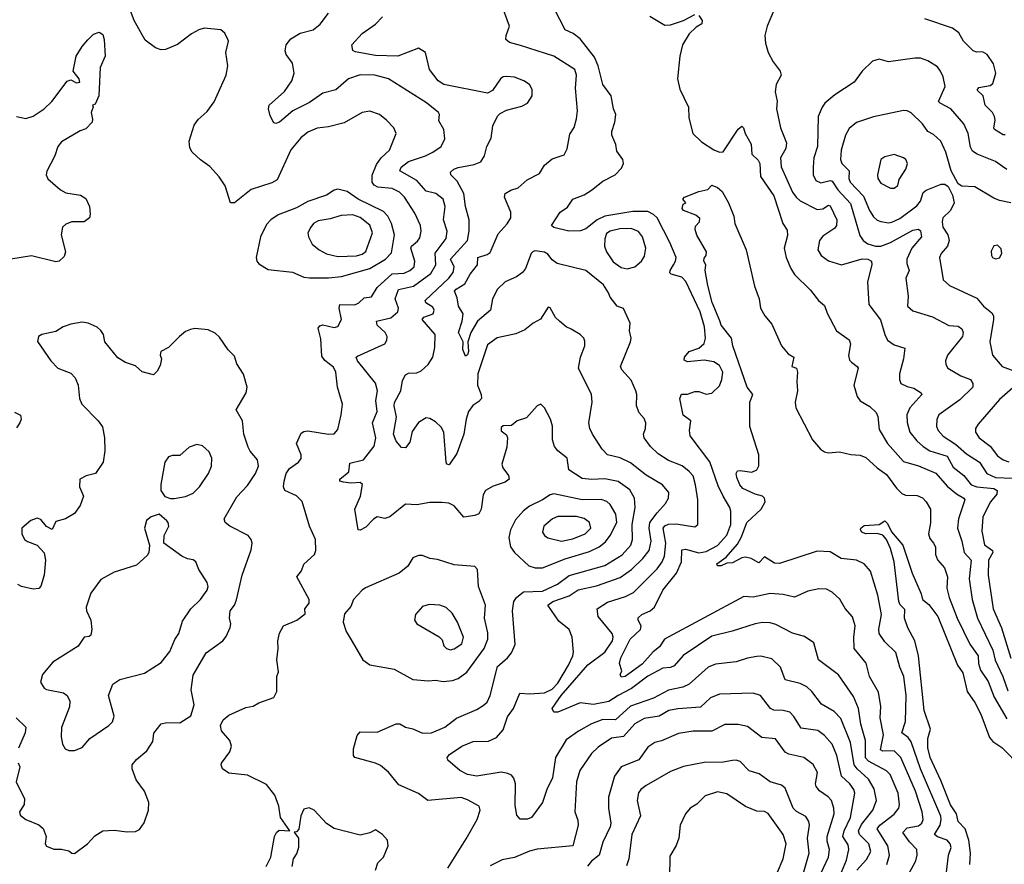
# Model space of a CAD drawing. Extents: x 1550320 to 1685906, y 509093 to 640511.
# Tile 380 of 532: x 1632993 to 1638231, y 592106 to 596600. Entities that reach past the tile are written whole.
import ezdxf

# ---------------------------------------------------------------- set-up
doc = ezdxf.new("R2010")
doc.units = 0

msp = doc.modelspace()

# ---------------------------------------------------------------- linework, layer by layer
at = {"layer": '0CON20XD'}
for points in [[(1637028.8, 596705), (1636970, 596565), (1636957.8, 596515), (1636961.1, 596475), (1636974.4, 596425), (1637001.4, 596375), (1637038, 596325), (1637044.2, 596305), (1637017.8, 596255), (1637011.8, 596215), (1637023.2, 596166.8), (1637018.6, 596125), (1637040, 596025), (1637071.5, 595945), (1637067.9, 595915), (1637040, 595865), (1637043.4, 595816.6), (1637105, 595682.9), (1637123.5, 595655), (1637145.8, 595635.8), (1637235, 595590.6), (1637265, 595592.8), (1637295, 595612.7), (1637305, 595610), (1637340, 595535), (1637337.4, 595505), (1637329, 595491), (1637265, 595447.8), (1637248.5, 595425), (1637238.2, 595375), (1637256.5, 595345), (1637295, 595316.2), (1637365, 595295.3), (1637475, 595327.6), (1637504.2, 595325), (1637524.2, 595314.2), (1637526.4, 595295), (1637503.8, 595205), (1637509.4, 595085), (1637572.8, 595002.8), (1637594.7, 594924.7), (1637610, 594895), (1637645, 594870.3), (1637701.5, 594851.5), (1637695.4, 594795.4), (1637673.3, 594715), (1637672.9, 594685), (1637680.8, 594665), (1637715, 594648.2), (1637750, 594640), (1637788.6, 594615), (1637793.1, 594605), (1637728.5, 594535), (1637712, 594498), (1637715, 594456.2), (1637728.9, 594405), (1637765, 594358.8), (1637798.5, 594328.5), (1637835, 594305.9), (1637927.1, 594277.1), (1637958.5, 594218.5), (1638015.4, 594175.4), (1638054.6, 594124.6), (1638084.6, 594114.6), (1638175, 594105.5), (1638193.1, 594095), (1638191.2, 594075), (1638157.8, 594035), (1638115.9, 593955), (1638112.1, 593877.9), (1638125.9, 593805.9), (1638168.8, 593775), (1638169.6, 593765), (1638147.4, 593725), (1638145.8, 593645), (1638171.9, 593465), (1638215.7, 593365), (1638265, 593202.5)], [(1634304.4, 592095), (1634328.9, 592145), (1634349.2, 592255), (1634358.8, 592275), (1634372.7, 592287.3), (1634430, 592285), (1634380, 592355), (1634371.1, 592415), (1634350.6, 592475), (1634305, 592530.8), (1634205, 592580), (1634105, 592591.4), (1634071.2, 592615), (1634063.8, 592635), (1634066.2, 592645), (1634110.8, 592705), (1634119.4, 592735), (1634110, 592765), (1634067.2, 592817.2), (1634060.5, 592845), (1634075.6, 592875), (1634105, 592899.4), (1634195, 592940), (1634235, 592947.5), (1634265, 592966), (1634345, 592993.8), (1634361.4, 593025), (1634360, 593105), (1634368.8, 593131.2), (1634360, 593195), (1634368, 593255), (1634366, 593295), (1634374.3, 593335.7), (1634396.2, 593375), (1634466.7, 593405), (1634511.7, 593438.3), (1634510, 593465), (1634532.9, 593495), (1634533.1, 593515), (1634468, 593635), (1634492.7, 593667.3), (1634505, 593703.3), (1634561.2, 593755), (1634568.8, 593775), (1634566, 593835), (1634534.4, 593905), (1634495.6, 594035.6), (1634466.2, 594066.2), (1634403.8, 594095), (1634395.8, 594115), (1634399.4, 594145), (1634410, 594185), (1634428, 594212), (1634476.2, 594245), (1634490, 594265), (1634490.8, 594285), (1634466, 594345), (1634490.5, 594399.5), (1634505, 594409.4), (1634525, 594412), (1634635, 594394.7), (1634665, 594396.9), (1634685, 594420), (1634703.1, 594496.9), (1634710, 594555), (1634683.5, 594645), (1634675.4, 594725), (1634661.5, 594751.5), (1634616.4, 594786.4), (1634600, 594810), (1634595, 594902.5), (1634581.4, 594958.6), (1634589.2, 594970.8), (1634605, 594976.9), (1634665, 594962.5), (1634685, 594968), (1634705.6, 595004.4), (1634692.5, 595065), (1634696.3, 595083.7), (1634775, 595083.4), (1634797, 595093), (1634825, 595120), (1634864.6, 595125.4), (1634895.4, 595175), (1634975, 595248.1), (1635038.7, 595251.3), (1635068.5, 595265), (1635090.9, 595285), (1635095.8, 595315), (1635073.3, 595385), (1635076.7, 595395), (1635108.7, 595421.3), (1635120.8, 595439.1), (1635128.4, 595475), (1635124.7, 595504.7), (1635095, 595570), (1635039.6, 595655), (1635012.8, 595682.7), (1634975, 595700.7), (1634897.8, 595707.8), (1634878.9, 595718.9), (1634867.7, 595735), (1634867.7, 595772.3), (1634891.3, 595828.7), (1634915.8, 595864.2), (1634960.6, 595905), (1634995.8, 595995), (1634984, 596025), (1634945, 596065.8), (1634906.2, 596095), (1634855, 596113.3), (1634815, 596105.6), (1634719.3, 596050.7), (1634635, 596030), (1634575, 596023.1), (1634525, 596001.9), (1634488.8, 595971.2), (1634435, 595907.5), (1634361.8, 595748.2), (1634335, 595731.1), (1634225, 595696.9), (1634135, 595625.8), (1634113.8, 595625), (1634085.5, 595715.5), (1634053.2, 595763.2), (1634005, 595818.8), (1633954.2, 595854.2), (1633910, 595895), (1633897.7, 595917.7), (1633894.1, 595954.1), (1633921.7, 596038.3), (1633942, 596068), (1633989.6, 596110.4), (1634027, 596163), (1634090.6, 596305), (1634100, 596355), (1634090, 596425), (1634103.3, 596485), (1634100, 596495), (1634085, 596527.5), (1634062.5, 596545), (1633975, 596554), (1633945, 596546.2), (1633907.5, 596525), (1633832.7, 596467.3), (1633768.3, 596441.7), (1633745, 596440), (1633715, 596450), (1633660.5, 596490.5), (1633601.2, 596595), (1633571.2, 596675)], [(1635270, 592085), (1635367.8, 592242.2), (1635426.7, 592345), (1635442, 592395), (1635436.7, 592415), (1635375, 592450), (1635341.7, 592461.7), (1635165, 592445.6), (1635115, 592483.8), (1635009.2, 592529.2), (1634955, 592596.4), (1634912.3, 592632.3), (1634885, 592645.3), (1634775, 592673.8), (1634768.8, 592685), (1634769.3, 592720.7), (1634788.3, 592791.7), (1634805, 592811.2), (1634895, 592810), (1634995, 592853.3), (1635015, 592853.8), (1635045.6, 592835.6), (1635085, 592827.5), (1635135, 592804.5), (1635183.9, 592806.1), (1635255, 592836.7), (1635316, 592884), (1635425, 592929.6), (1635458.6, 592951.4), (1635480.3, 592969.7), (1635496.6, 593005), (1635535, 593158.6), (1635588.6, 593205), (1635608.6, 593231.4), (1635629.2, 593275), (1635614.7, 593454.7), (1635621.2, 593505), (1635635.5, 593525), (1635673.9, 593556.1), (1635775, 593559.4), (1635853.7, 593596.3), (1635916.4, 593643.6), (1636105, 593695.2), (1636197.3, 593752.7), (1636244.1, 593805), (1636253.5, 593835), (1636251.6, 593915), (1636266.9, 594005), (1636263.9, 594055), (1636238.6, 594098.6), (1636177.4, 594142.6), (1636105, 594157.9), (1636035, 594152.9), (1635985, 594159.1), (1635914.6, 594204.6), (1635905, 594266.9), (1635855.5, 594305.5), (1635838.2, 594328.2), (1635827.5, 594365), (1635827.5, 594437.5), (1635817.5, 594475), (1635784.5, 594534.5), (1635765, 594554), (1635746.2, 594545), (1635688.7, 594481.3), (1635640, 594465), (1635608.7, 594441.3), (1635565, 594438.2), (1635555, 594430), (1635555, 594412), (1635582, 594392), (1635588, 594375), (1635584.3, 594325), (1635557.5, 594235), (1635564, 594215), (1635592.5, 594175), (1635596, 594155), (1635575, 594138.6), (1635512.4, 594117.6), (1635471.2, 594095), (1635457.7, 594072.3), (1635448.6, 593995), (1635435, 593971.2), (1635415, 593961.2), (1635355, 593954), (1635305, 594013.6), (1635275, 594027.1), (1635238.6, 594031.4), (1635175, 594030.4), (1635105, 594019.4), (1635045, 594022), (1634962, 593955), (1634935, 593946.7), (1634895, 593954.4), (1634875, 593942.5), (1634835, 593899.5), (1634805, 593884.2), (1634793.8, 593885), (1634775.4, 593995), (1634805.4, 594065), (1634817.4, 594127.4), (1634805, 594138), (1634756.4, 594133.6), (1634715, 594138.5), (1634696.5, 594145), (1634695.4, 594155), (1634744, 594195), (1634749.7, 594240.3), (1634821.2, 594258.8), (1634879.1, 594330.9), (1634886.7, 594375), (1634870, 594455), (1634894.6, 594515), (1634887.1, 594572.9), (1634896.2, 594625), (1634885.8, 594665.8), (1634789.7, 594785), (1634783.3, 594805), (1634789.3, 594809.3), (1634934.6, 594875.4), (1634945.7, 594895), (1634948.1, 594915), (1634937.5, 594935), (1634895.4, 594975), (1634890.6, 594995), (1634966.8, 595013.2), (1635004.4, 595045), (1635008.8, 595065), (1634990.3, 595115), (1635007.7, 595165), (1635088.2, 595181.8), (1635179.8, 595250.2), (1635206.7, 595295), (1635203.2, 595356.8), (1635260.9, 595435), (1635266.7, 595475), (1635246.7, 595535), (1635255.8, 595605), (1635245, 595645.6), (1635207.1, 595675), (1635155, 595688), (1635104.8, 595744.8), (1635015.5, 595795.5), (1635021.8, 595815), (1635061.5, 595845), (1635151.4, 595875), (1635190.6, 595895), (1635235.6, 595925), (1635253.7, 595966.3), (1635249.5, 596015), (1635222.4, 596062.4), (1635225.6, 596095), (1635220.6, 596105), (1635156.5, 596156.5), (1634954.6, 596284.6), (1634882.5, 596305), (1634805, 596306.9), (1634742, 596285), (1634675, 596225.6), (1634605, 596208.2), (1634535, 596158.9), (1634446.4, 596115), (1634375, 596054.5), (1634355, 596047.5), (1634345, 596051.2), (1634325, 596087.5), (1634317.1, 596125), (1634320.8, 596145), (1634401.6, 596218.4), (1634440, 596275), (1634453.1, 596315), (1634445, 596367.5), (1634410.8, 596415), (1634404.4, 596434.4), (1634410, 596465), (1634435, 596498.6), (1634485, 596528.6), (1634553.3, 596545), (1634592, 596575), (1634636, 596635)], [(1637606.8, 592105), (1637620.6, 592155), (1637612, 592205), (1637554.1, 592295), (1637568.2, 592315), (1637645, 592373.1), (1637669.2, 592405), (1637674, 592425), (1637666.2, 592485), (1637623.3, 592583.3), (1637604, 592604), (1637508, 592655), (1637493.1, 592673.1), (1637491.7, 592765), (1637468.6, 592851.4), (1637454.7, 592934.7), (1637428.8, 592998.8), (1637348.6, 593115), (1637242.5, 593195), (1637218, 593285), (1637168.6, 593318.6), (1637105, 593336.7), (1637015, 593381.5), (1636985, 593390.5), (1636945, 593392.7), (1636905, 593386.2), (1636784, 593346), (1636675, 593320.4), (1636521.9, 593218.1), (1636475, 593162.7), (1636455.9, 593154.1), (1636415, 593149.3), (1636335, 593107.8), (1636247.5, 593042.5), (1636176, 593004), (1636127.1, 592972.9), (1636045, 592956.5), (1635975, 592965.3), (1635855, 592915.4), (1635835, 592915.5), (1635826.2, 592935), (1635873.3, 593005), (1636015, 593167.5), (1636105, 593234.1), (1636146, 593295), (1636150.8, 593315), (1636144.7, 593334.7), (1636070, 593425), (1636064.5, 593465.5), (1636119.6, 593500.4), (1636215, 593530.7), (1636258, 593552), (1636385, 593678.2), (1636410.8, 593715), (1636422.9, 593745), (1636430, 593815), (1636422.1, 593865), (1636415.8, 593895), (1636425, 593907.5), (1636445, 593915.6), (1636485, 593917.8), (1636585, 593902.5), (1636601.2, 593915), (1636600.7, 594045), (1636588.1, 594125), (1636575, 594172.9), (1636555, 594196.4), (1636516.9, 594226.9), (1636444.3, 594254.3), (1636389.4, 594289.4), (1636348.8, 594328.8), (1636314.4, 594375), (1636311.2, 594395), (1636322.7, 594425), (1636323.9, 594455), (1636315, 594478.1), (1636287.8, 594507.8), (1636274.4, 594545), (1636275.6, 594605), (1636270, 594625), (1636245, 594682), (1636197, 594737), (1636189.2, 594755), (1636243.1, 594885), (1636245.6, 594905.6), (1636237.5, 594945), (1636241.2, 594985), (1636205, 595062.5), (1636171.2, 595075), (1636135, 595123.3), (1636125.7, 595145.7), (1636098.3, 595188.3), (1636005.3, 595265.3), (1635852.7, 595302.7), (1635825, 595321.4), (1635802.6, 595352.6), (1635785, 595363.3), (1635735, 595370.6), (1635725, 595366.9), (1635714.7, 595355), (1635683.8, 595276.1), (1635668.2, 595255), (1635635, 595232.4), (1635575, 595204.7), (1635535, 595166.5), (1635507.7, 595115), (1635497.8, 595055), (1635427.7, 594995), (1635393.5, 594935), (1635376.6, 594885), (1635380.4, 594835), (1635375, 594816.2), (1635365, 594810), (1635350.9, 594845), (1635351.8, 594885), (1635327.1, 594935), (1635346.9, 594995), (1635351.5, 595035), (1635326.9, 595075), (1635320.2, 595120.2), (1635306.2, 595155), (1635315, 595166.9), (1635361, 595195), (1635388.5, 595245), (1635427.9, 595295), (1635430.6, 595335), (1635480.2, 595349.8), (1635495, 595361.5), (1635538.8, 595461.2), (1635586.3, 595513.7), (1635605.2, 595544.8), (1635605.7, 595575.7), (1635571.9, 595655), (1635575.6, 595674.4), (1635605, 595693.5), (1635645, 595705.6), (1635692.1, 595747.9), (1635758.9, 595781.1), (1635785, 595826), (1635825, 595859.2), (1635888.9, 595881.1), (1635905, 595912.5), (1635919.1, 595990.9), (1635943.3, 596026.7), (1635955, 596072.5), (1635960, 596115), (1635950, 596235), (1635954.5, 596305), (1635945.7, 596335), (1635835, 596406.4), (1635657, 596463), (1635599.1, 596479.1), (1635578.8, 596495), (1635580, 596515), (1635599.2, 596565), (1635554.4, 596685)], [(1637723.8, 592055), (1637759.6, 592125), (1637767.5, 592155), (1637766.5, 592185), (1637726.2, 592226.2), (1637690.4, 592275), (1637715, 592300.6), (1637775, 592310.7), (1637791.5, 592325), (1637798.8, 592345), (1637793.2, 592385), (1637757.8, 592495), (1637680.3, 592675), (1637645, 592709.7), (1637585, 592708.8), (1637572.5, 592715), (1637588.8, 592795), (1637570.6, 592885), (1637574.7, 592945.3), (1637561.8, 593021.8), (1637514.7, 593105), (1637496.9, 593176.9), (1637432.5, 593255), (1637430.3, 593315), (1637437, 593375), (1637423.2, 593423.2), (1637385, 593468.1), (1637356.2, 593516.2), (1637314.7, 593554.7), (1637285, 593570), (1637245, 593571.5), (1637185, 593559.4), (1637115, 593528.2), (1637055, 593542.3), (1636985, 593547.9), (1636895, 593527.6), (1636845, 593531.5), (1636422.7, 593305), (1636396.5, 593263.5), (1636363.4, 593236.6), (1636305, 593171.4), (1636213.3, 593105), (1636195, 593102.5), (1636188, 593115), (1636196.7, 593135), (1636184.3, 593174.3), (1636191.2, 593205), (1636240.9, 593305), (1636295.2, 593355), (1636299.5, 593375), (1636282.9, 593405), (1636282.3, 593417.7), (1636301.8, 593435), (1636347.3, 593455), (1636370, 593475), (1636414.5, 593565.5), (1636486.2, 593655), (1636514.1, 593715), (1636515, 593780), (1636535, 593783.1), (1636605, 593763), (1636645, 593769.8), (1636705, 593801.7), (1636755, 593858.2), (1636776.7, 593915), (1636775.8, 593985), (1636771.3, 594005), (1636736.1, 594065), (1636709, 594119), (1636665, 594247.3), (1636559.6, 594385), (1636555.4, 594415), (1636562.5, 594465), (1636521.9, 594495), (1636504, 594585), (1636513, 594607), (1636545, 594607.5), (1636585, 594622.5), (1636605, 594622.5), (1636645, 594607.5), (1636675, 594613.3), (1636715, 594652.5), (1636728.8, 594685), (1636733.8, 594725), (1636715, 594760), (1636685, 594778.6), (1636635, 594788.1), (1636545, 594780), (1636528.3, 594788.3), (1636530, 594805), (1636553.8, 594835), (1636605, 594852.2), (1636633.7, 594876.3), (1636642.2, 594905), (1636636.7, 594965), (1636613.8, 595045), (1636537.2, 595207.2), (1636515, 595230.7), (1636458.8, 595245), (1636452.2, 595252.2), (1636452.9, 595265), (1636471.8, 595295), (1636482.5, 595315), (1636484.6, 595335), (1636452.2, 595415), (1636384.7, 595545), (1636363.8, 595563.9), (1636335, 595578.4), (1636255, 595578.9), (1636105, 595554.2), (1636065, 595535.2), (1636005, 595486.7), (1635976.5, 595476.5), (1635915, 595474.6), (1635835, 595493.4), (1635821.8, 595505), (1635868.8, 595575), (1635907.6, 595602.4), (1635935, 595645.7), (1635995, 595668.5), (1636035, 595692.7), (1636095, 595740.4), (1636160.6, 595775), (1636195, 595810), (1636204.4, 595834.4), (1636202.2, 595855), (1636170, 595900), (1636163.6, 595935), (1636142.3, 595985), (1636142.5, 596005), (1636159.4, 596055), (1636164.4, 596095), (1636151.8, 596125), (1636139.1, 596195), (1636095.6, 596255.6), (1636069.8, 596355), (1636050.1, 596400.1), (1635975, 596497.8), (1635936.7, 596526.7), (1635894.4, 596545), (1635838.1, 596655)], [(1637445.9, 592075), (1637498.5, 592131.5), (1637521.2, 592175), (1637510.5, 592215), (1637460.8, 592265), (1637455.2, 592285.2), (1637471.4, 592318.6), (1637532, 592395), (1637550.3, 592445), (1637538.8, 592508.8), (1637509.2, 592559.2), (1637447.5, 592615), (1637433.1, 592635), (1637412.7, 592755), (1637361.2, 592881.2), (1637325, 592918.9), (1637258.3, 592958.3), (1637207.8, 593025), (1637180.7, 593050.7), (1637145, 593068.2), (1637065, 593088.6), (1637040, 593155), (1636995, 593198.9), (1636935, 593212.9), (1636915, 593212.1), (1636865, 593203.8), (1636805, 593183.8), (1636695, 593171.2), (1636655, 593154.4), (1636555.3, 593064.7), (1636520.8, 593049.2), (1636445, 593033.4), (1636365, 592990.9), (1636242.6, 592947.4), (1636161.9, 592875), (1636095, 592876.2), (1636035, 592853.3), (1635964.8, 592815.2), (1635900.6, 592769.4), (1635843.8, 592675), (1635826.9, 592566.9), (1635796.8, 592505), (1635775, 592436), (1635716.2, 592355), (1635695, 592345.8), (1635656.1, 592346.1), (1635637.5, 592367.5), (1635628.7, 592418.7), (1635631.2, 592535), (1635622.5, 592565), (1635610, 592580), (1635590.2, 592590.2), (1635555, 592596), (1635425, 592576), (1635375, 592584.2), (1635334.4, 592605), (1635270.3, 592660.3), (1635267.5, 592675), (1635279.8, 592690.2), (1635345.7, 592735), (1635405, 592760), (1635487.7, 592762.3), (1635528.9, 592781.1), (1635565, 592822.5), (1635588.6, 592891.4), (1635619.6, 592935), (1635653.7, 593016.3), (1635705, 593013.2), (1635785, 593019.3), (1635825, 593037.6), (1635855, 593070), (1635912.4, 593165), (1635935.4, 593215), (1635939.5, 593235), (1635932.5, 593315), (1635916.1, 593356.1), (1635860.3, 593400.3), (1635802.5, 593485), (1635830, 593505), (1635915.4, 593534.6), (1635964, 593566), (1636061.7, 593588.3), (1636187.7, 593632.3), (1636248, 593675), (1636307.6, 593732.4), (1636341.1, 593775), (1636352.3, 593825), (1636340.8, 593895), (1636345.4, 593924.6), (1636383.4, 593976.6), (1636428.9, 594025), (1636443.8, 594055), (1636446.5, 594085), (1636411.9, 594125), (1636325, 594176.2), (1636242.9, 594242.9), (1636187.9, 594267.9), (1636119.2, 594285), (1636091.1, 594315), (1636040, 594395), (1636025.3, 594425.3), (1636020.7, 594455), (1636039.1, 594565), (1636035.5, 594605), (1635965.4, 594745), (1635976.1, 594803.9), (1636000, 594865), (1635999.7, 594889.7), (1635994.3, 594905), (1635974.3, 594925), (1635927.5, 594952.5), (1635899.2, 594965), (1635864, 594995), (1635843.3, 595015), (1635815, 595067.5), (1635805, 595070), (1635763.9, 595006.1), (1635724.2, 594985.8), (1635679.5, 594950.5), (1635631.7, 594928.3), (1635533.4, 594906.6), (1635480.9, 594869.1), (1635430, 594715), (1635427.7, 594655), (1635448.2, 594605), (1635449.4, 594585), (1635435, 594567.8), (1635402.7, 594547.3), (1635380, 594515), (1635367.2, 594475), (1635355.6, 594394.4), (1635318, 594292), (1635278.3, 594231.7), (1635265.7, 594235.7), (1635261.5, 594245), (1635248.8, 594405), (1635235, 594431.5), (1635205, 594460), (1635175, 594478.8), (1635155, 594481.2), (1635115, 594457.1), (1635080.7, 594409.3), (1635067.9, 594352.1), (1635045, 594322.5), (1635023.5, 594323.5), (1634995, 594357.8), (1634980.6, 594395), (1634997, 594485), (1634985.6, 594545), (1634987.5, 594562.5), (1635021, 594625), (1635029.8, 594680.2), (1635045, 594710.4), (1635061.7, 594718.3), (1635105, 594720.8), (1635127.9, 594732.1), (1635165.4, 594765), (1635190, 594805), (1635200.9, 594855), (1635203.6, 594925), (1635134.4, 595005), (1635143.7, 595016.3), (1635193.1, 595035), (1635198.5, 595055), (1635190.8, 595070.8), (1635153.4, 595093.4), (1635149.5, 595105), (1635276.6, 595225), (1635298.4, 595255), (1635303.6, 595285), (1635284.3, 595325), (1635375.3, 595425), (1635383.6, 595476.4), (1635383.3, 595535), (1635364.6, 595605.4), (1635355.3, 595675), (1635319.8, 595739.8), (1635286.9, 595775), (1635285, 595788.8), (1635301.9, 595805), (1635325, 595814.1), (1635411.4, 595828.6), (1635446.3, 595843.7), (1635465.8, 595875), (1635478, 595925), (1635500.5, 595969.5), (1635510.6, 596035), (1635534.5, 596085.5), (1635549.1, 596100.9), (1635582.1, 596117.9), (1635665, 596139.4), (1635694, 596155), (1635718.6, 596195), (1635719.1, 596229.1), (1635705.8, 596255), (1635675, 596274.4), (1635625, 596293.3), (1635585, 596298.1), (1635565, 596295.8), (1635550, 596285), (1635507.7, 596222.3), (1635480.7, 596209.3), (1635249.2, 596255), (1635218.5, 596275), (1635173.3, 596335), (1635152.5, 596425), (1635115, 596448), (1635005, 596405.3), (1634885, 596409.8), (1634777.8, 596427.8), (1634765.8, 596435.8), (1634759.4, 596465), (1634814.2, 596525.8), (1634885, 596575.5), (1634923.1, 596615)], [(1636345, 596618), (1636425, 596570), (1636455, 596572.7), (1636525, 596596), (1636585, 596627.5)], [(1636605, 596622.5), (1636624, 596595), (1636622.3, 596577.7), (1636590.8, 596559.2), (1636555, 596524.5), (1636518.4, 596465), (1636505.3, 596405.3), (1636492.6, 596285), (1636505, 596230.8), (1636550.9, 596135), (1636552.5, 596077.5), (1636573.4, 595995), (1636620.2, 595950.2), (1636685, 595906.4)], [(1638235, 595986.2), (1638225, 595987.7), (1638178.9, 596015), (1638174.6, 596025), (1638182, 596065), (1638178.7, 596085), (1638167.5, 596105), (1638128.5, 596145), (1638119.1, 596195), (1638087.1, 596225), (1638095, 596238.5), (1638155, 596250), (1638169.4, 596260.6), (1638185.6, 596315), (1638174, 596365), (1638140, 596415), (1638115, 596429.2), (1638085, 596427.5), (1638065, 596433.3), (1638014.4, 596485), (1637989.5, 596529.5), (1637954.7, 596554.7), (1637808, 596605)], [(1632975, 596084.3), (1633025, 596074.4), (1633065, 596087.1), (1633122.5, 596125), (1633162.9, 596165), (1633245, 596272), (1633265, 596280), (1633295, 596263.5), (1633312.3, 596267.7), (1633309.2, 596285), (1633276.7, 596325), (1633294, 596405), (1633325, 596456.7), (1633355, 596492.5), (1633385, 596522.5), (1633415, 596532.5), (1633435, 596520), (1633442.5, 596495), (1633446.7, 596405), (1633421.2, 596345), (1633413.3, 596195), (1633395, 596150), (1633380, 596145), (1633383.3, 596135), (1633373.1, 596105), (1633380.5, 596070.5), (1633377.5, 596055), (1633345, 596019.2), (1633315, 596008.6), (1633215, 595950), (1633195.6, 595925), (1633180, 595875), (1633136.5, 595793.5), (1633133.3, 595775), (1633143.1, 595753.1), (1633210, 595695), (1633238.6, 595678.6), (1633315.4, 595665.4), (1633345, 595649.2), (1633363.3, 595605), (1633367.5, 595565), (1633363.6, 595546.4), (1633336.2, 595523.8), (1633270, 595525), (1633237.8, 595512.2), (1633220, 595495), (1633212.9, 595455), (1633235.7, 595364.3), (1633229.7, 595340.3), (1633202.5, 595315), (1633185, 595312), (1633055, 595343.1), (1632946.4, 595326.4)], [(1638245, 595801.9), (1638221.7, 595818.3), (1638185, 595844.5), (1638085.8, 595884.2), (1638061, 595901), (1638051.8, 595921.8), (1638038.9, 595995), (1638015.3, 596045.3), (1637945.8, 596125.8), (1637889.4, 596155), (1637881.5, 596165), (1637916.5, 596245), (1637906.5, 596295), (1637892.2, 596325), (1637875, 596348.1), (1637825, 596381.1), (1637785, 596394.4), (1637755, 596395.6), (1637615, 596376.2), (1637565, 596388.8), (1637530.5, 596379.5), (1637475, 596326.2), (1637432.4, 596267.6), (1637329.5, 596200.5), (1637276.9, 596155), (1637261.5, 596135), (1637241.2, 596085), (1637236.7, 595925), (1637217.5, 595865), (1637214.1, 595815.9), (1637213.6, 595775), (1637227.5, 595745), (1637255, 595731.5), (1637305, 595744.1), (1637315, 595741.1), (1637345, 595694.7), (1637412.3, 595622.3), (1637462.3, 595452.3), (1637480, 595425), (1637505, 595406.4), (1637545, 595394), (1637575, 595394.8), (1637625, 595414.8), (1637745, 595479.6), (1637775, 595485.7), (1637785, 595476), (1637791.1, 595445), (1637739.2, 595385), (1637712.3, 595325), (1637712.8, 595302.8), (1637725.3, 595265), (1637707.5, 595225), (1637718.9, 595128.9), (1637715.6, 595075), (1637745, 595051.2), (1637849.2, 595019.2), (1637935, 594973.3), (1637985, 594968.9), (1638005.7, 594955), (1638012.5, 594935), (1638009.1, 594915), (1637929.4, 594815), (1637918.6, 594785), (1637920, 594765), (1637931.2, 594745), (1638000, 594705), (1638051.4, 594685), (1638064.4, 594665), (1638063.3, 594645), (1637995, 594576.7), (1637881.9, 594498.1), (1637872.8, 594472.8), (1637870.8, 594435), (1637879.2, 594415), (1637905, 594384.7), (1637971.7, 594341.7), (1638030.1, 594290.1), (1638098.5, 594245), (1638137.3, 594185), (1638185, 594163.5), (1638275, 594161.1)], [(1638265, 595624.6), (1638205, 595637.3), (1638175, 595650), (1638075, 595711.1), (1638005, 595714.2), (1637985.6, 595725.6), (1637948.5, 595795), (1637919.6, 595895), (1637893.1, 595953.1), (1637855, 595989.2), (1637825, 596005.6), (1637796, 596046), (1637735, 596104.4), (1637715, 596114.3), (1637695, 596115.8), (1637535, 596083.6), (1637445, 596053.3), (1637405, 596020.8), (1637385.4, 595984.6), (1637362.3, 595905), (1637360, 595855), (1637366.7, 595835), (1637405.3, 595795), (1637403.1, 595755), (1637410.3, 595735), (1637481.6, 595661.6), (1637514.1, 595584.1), (1637535, 595550), (1637555, 595532.7), (1637575, 595525.4), (1637615, 595518.9), (1637632.5, 595522.5), (1637675, 595542.2), (1637765, 595609.2), (1637785.7, 595635), (1637800.1, 595679.9), (1637815, 595692.8), (1637895, 595725.5), (1637915, 595724.4), (1637932.5, 595712.5), (1637955.3, 595665.3), (1637963.6, 595625), (1637945.6, 595585), (1637904.8, 595545.2), (1637899.6, 595525), (1637903.3, 595495), (1637930.7, 595455), (1637937.5, 595425), (1637929.6, 595395), (1637895, 595355.7), (1637886.9, 595335), (1637905.7, 595215.7), (1637938.8, 595185), (1638085, 595118.9), (1638120.6, 595075), (1638165, 595040.6), (1638172.7, 595025), (1638173.1, 595005), (1638153.8, 594885), (1638168.1, 594815), (1638220, 594755), (1638282.1, 594732.1)], [(1636685, 595906.4), (1636715, 595895.7), (1636735, 595897.1), (1636815, 596017.5), (1636835, 596033.8), (1636843.8, 596025), (1636852.9, 595995), (1636885, 595936.7), (1636887.1, 595885), (1636922.1, 595852.1), (1636931.2, 595835), (1636934.7, 595765), (1637005, 595663.3), (1637052.1, 595515), (1637075, 595480), (1637078.1, 595451.9), (1637060.6, 595385), (1637070.6, 595335), (1637095.5, 595275.5), (1637115, 595244), (1637200.4, 595160.4), (1637242.5, 595105), (1637275, 595080), (1637288.3, 595038.3), (1637337.8, 594945), (1637406.3, 594896.3), (1637412.9, 594875), (1637402.4, 594812.4), (1637408.1, 594788.1), (1637417.8, 594777.8), (1637448.8, 594755), (1637453.8, 594745), (1637430.4, 594655), (1637448, 594595), (1637465, 594571.8), (1637515, 594541.5), (1637549.8, 594509.8), (1637558, 594488), (1637565, 594420), (1637609.2, 594345), (1637695, 594248.5), (1637775, 594225.9), (1637866.4, 594186.4), (1637927.3, 594117.3), (1637977, 594077), (1638015.5, 594055), (1638021.8, 594045), (1637987.1, 593945), (1637981.2, 593895), (1638005.3, 593825), (1638016.9, 593765), (1638054.1, 593725), (1638044.2, 593625), (1638060.9, 593515), (1638074.8, 593465), (1638089.2, 593415), (1638170.8, 593245), (1638183, 593193), (1638223.1, 593105), (1638249.3, 593029.3)], [(1637645, 595704), (1637665, 595717.5), (1637671.3, 595748.7), (1637707.5, 595805), (1637716.2, 595835), (1637706.7, 595855), (1637694.1, 595864.1), (1637645, 595882), (1637595, 595870), (1637575, 595856.2), (1637555.8, 595775), (1637557.5, 595755), (1637575, 595730.8), (1637625, 595704), (1637645, 595704)], [(1634534.2, 595225.8), (1634635, 595226.2), (1634705, 595233.9), (1634855, 595275.7), (1634938.2, 595325), (1634970.8, 595359.2), (1634986, 595455), (1634971.6, 595515), (1634951.6, 595555), (1634929, 595579), (1634793.6, 595645), (1634735, 595686.2), (1634685, 595698.6), (1634665, 595693.1), (1634625, 595665.4), (1634525, 595633.2), (1634465, 595598.2), (1634368.4, 595561.6), (1634329.2, 595535), (1634305, 595509.2), (1634274.4, 595445), (1634250, 595335), (1634253.8, 595315), (1634265, 595301.2), (1634315, 595270), (1634445, 595257.1), (1634505, 595230), (1634534.2, 595225.8)], [(1637922.9, 592065), (1637934.6, 592155), (1637947.7, 592195), (1637942.5, 592215), (1637926.7, 592235), (1637875, 592252.5), (1637860.4, 592265), (1637889, 592315), (1637895.8, 592345), (1637892.8, 592362.8), (1637785.6, 592615), (1637735, 592757.5), (1637720.3, 592780.3), (1637685.5, 592805), (1637706.2, 592866.2), (1637709.3, 593005), (1637696.6, 593105), (1637674.7, 593154.7), (1637653.9, 593233.9), (1637595, 593289.6), (1637564.6, 593335), (1637563.3, 593356.7), (1637577.3, 593435), (1637557.7, 593537.7), (1637520, 593665), (1637485.8, 593705), (1637445, 593724.4), (1637363, 593733), (1637305, 593768.2), (1637235, 593772.6), (1637035, 593706.2), (1637007.9, 593707.9), (1636955, 593742.5), (1636925, 593710), (1636885, 593733.3), (1636855, 593740), (1636835, 593736.7), (1636785, 593710), (1636755, 593708.8), (1636725, 593694), (1636705, 593694.2), (1636701.4, 593705), (1636750.5, 593739.5), (1636811.3, 593808.7), (1636832.3, 593847.7), (1636860.5, 593925), (1636937.1, 593995), (1636959.2, 594035), (1636955.8, 594055), (1636945, 594064.2), (1636904.7, 594074.7), (1636840, 594105), (1636824.5, 594125), (1636808.1, 594165), (1636803.8, 594186.2), (1636810.8, 594199.2), (1636825, 594202), (1636888.3, 594191.7), (1636914.3, 594205), (1636924.6, 594225.4), (1636924.6, 594285), (1636877.5, 594435), (1636877.8, 594565), (1636892.5, 594605), (1636863.8, 594643.9), (1636787.3, 594865), (1636778.8, 594905), (1636725, 594974.6), (1636716.8, 594996.8), (1636676.2, 595095), (1636653.5, 595185), (1636640, 595265), (1636643.8, 595295), (1636632.3, 595315), (1636635, 595331.2), (1636645.7, 595345), (1636645.8, 595365), (1636595, 595453.3), (1636587, 595483), (1636588.3, 595501.7), (1636610, 595525), (1636611.7, 595541.7), (1636589.5, 595559.5), (1636524.3, 595584.3), (1636516.7, 595595), (1636521.7, 595618.3), (1636537.5, 595625), (1636520, 595645), (1636530, 595655), (1636605, 595686.2), (1636653.6, 595696.4), (1636675, 595718.8), (1636705, 595706.2), (1636730, 595685), (1636764.3, 595625), (1636791.9, 595555), (1636798.1, 595515), (1636857.1, 595375), (1636901.7, 595181.7), (1636927.3, 595115), (1636934.4, 595065), (1636957.5, 595025), (1636995, 594980), (1637045, 594863.8), (1637081.9, 594821.9), (1637110.8, 594805), (1637100.8, 594755), (1637125.4, 594745.4), (1637131.1, 594725), (1637126.7, 594675), (1637130.6, 594625), (1637119.1, 594565), (1637122.1, 594535), (1637210.5, 594365), (1637252.9, 594315), (1637275, 594300), (1637295, 594295.8), (1637355, 594300), (1637415, 594285.7), (1637465, 594282.9), (1637495, 594271.4), (1637554.2, 594215), (1637605, 594180), (1637657, 594107), (1637685, 594078.4), (1637705, 594070.2), (1637767.9, 594067.9), (1637795, 594056.7), (1637815.6, 594035), (1637837.5, 593995), (1637837.8, 593922.2), (1637828.2, 593865), (1637835, 593840), (1637854, 593814), (1637864.3, 593795), (1637864.5, 593755), (1637875, 593726.2), (1637913.7, 593683.7), (1637928.4, 593635), (1637926.1, 593575), (1637937.2, 593525), (1637980, 593415), (1638047, 593277), (1638091.2, 593215), (1638093.5, 593175), (1638105, 593140), (1638145, 593079.5), (1638177.6, 592995), (1638245, 592879.6)], [(1634685, 595340.2), (1634785, 595343.2), (1634815, 595351.4), (1634833.8, 595366.2), (1634869.2, 595465), (1634856.4, 595506.4), (1634805, 595547.8), (1634765, 595561.9), (1634702.4, 595557.6), (1634645, 595539.4), (1634580.4, 595529.6), (1634556.5, 595515), (1634541.2, 595495), (1634526.5, 595465), (1634528.5, 595445), (1634549.6, 595405), (1634585.6, 595375), (1634625, 595354.7), (1634685, 595340.2)], [(1636225, 595274.3), (1636265, 595285.7), (1636300, 595315), (1636317.6, 595342.4), (1636324.6, 595384.6), (1636306.9, 595445), (1636285, 595472.2), (1636245, 595488.4), (1636185, 595486.5), (1636134.2, 595475), (1636115, 595462.5), (1636105.4, 595434.6), (1636103.6, 595395), (1636114, 595364), (1636150.7, 595310.7), (1636192.1, 595282.1), (1636225, 595274.3)], [(1638185, 595327.5), (1638205, 595333.1), (1638217.5, 595355), (1638215, 595380), (1638195, 595400), (1638175, 595396.7), (1638161.4, 595368.6), (1638162.5, 595345), (1638168.8, 595335), (1638185, 595327.5)], [(1633285, 592163.3), (1633353.3, 592215), (1633392.7, 592257.3), (1633435, 592283.8), (1633495, 592288), (1633565, 592278.8), (1633609.3, 592280.7), (1633629.3, 592290.7), (1633655, 592327.5), (1633678, 592395), (1633680, 592435), (1633656.2, 592496.2), (1633612, 592555), (1633590.8, 592615), (1633592, 592635), (1633615, 592664), (1633669.8, 592710.2), (1633700.9, 592759.1), (1633705.8, 592804.2), (1633745, 592853.8), (1633775, 592860.8), (1633845, 592858.6), (1633903.2, 592896.8), (1633920.8, 592955), (1633905.7, 593035), (1633915, 593112.5), (1633985, 593230.8), (1634073.8, 593295), (1634092.1, 593317.9), (1634113.2, 593366.8), (1634115.6, 593385), (1634108.1, 593415), (1634112, 593455), (1634136.2, 593485), (1634145.8, 593514.2), (1634175.5, 593645), (1634225, 593780), (1634230, 593815), (1634224.5, 593834.5), (1634208.8, 593855), (1634110.8, 593905), (1634085.8, 593925), (1634080.6, 593945), (1634148.6, 594061.4), (1634205, 594121.4), (1634247.5, 594185), (1634263.5, 594225), (1634258.3, 594258.3), (1634218.1, 594305), (1634208.5, 594325), (1634184.5, 594395), (1634178.6, 594465), (1634144, 594525), (1634198.5, 594615), (1634203.3, 594645), (1634183, 594713), (1634148.3, 594768.3), (1634135, 594810), (1634102.6, 594842.6), (1634055, 594910), (1634032.3, 594932.3), (1633995, 594950), (1633925, 594957.5), (1633900.7, 594950.7), (1633875, 594940), (1633843.3, 594915), (1633784, 594856), (1633743.3, 594835), (1633740, 594815), (1633746.7, 594795), (1633739.3, 594760.7), (1633725, 594730), (1633705, 594710), (1633645, 594726.7), (1633608.3, 594758.3), (1633555, 594776.7), (1633515, 594801.2), (1633446.2, 594885), (1633438, 594925), (1633425, 594946.7), (1633404.2, 594964.2), (1633357.5, 594985), (1633325, 594990), (1633265, 594980.6), (1633224.6, 594965.4), (1633185, 594940.8), (1633110, 594925), (1633093.3, 594915), (1633088.3, 594888.3), (1633158, 594785), (1633196, 594745), (1633265, 594718.9), (1633287.8, 594695), (1633304.5, 594655), (1633311.1, 594585), (1633323.1, 594555), (1633410, 594465), (1633432.8, 594432.8), (1633444.6, 594375), (1633445.4, 594305.4), (1633436.9, 594245), (1633396, 594185), (1633346.1, 594173.9), (1633313.3, 594155), (1633311.2, 594115), (1633332, 594065), (1633314.2, 594015.8), (1633285, 593972.5), (1633235.9, 593944.1), (1633185, 593930), (1633165, 593887.5), (1633135, 593904.2), (1633105, 593941.4), (1633085, 593948.1), (1633052, 593935), (1633004.4, 593895), (1633003.3, 593865), (1633018.6, 593835), (1633035, 593823.3), (1633086.2, 593805), (1633123.4, 593763.4), (1633129.4, 593725), (1633122.5, 593645), (1633105, 593586.7), (1633095, 593574), (1633065, 593570.8), (1633002.5, 593585), (1632983.3, 593595)], [(1638303.9, 594666.1), (1638205, 594578.9), (1638091.7, 594448.3), (1638078.2, 594425), (1638078.2, 594405), (1638097.5, 594375), (1638155, 594330.9), (1638195, 594279.2), (1638225, 594258.2), (1638255, 594247.9)], [(1632965, 594511.2), (1632997.5, 594495), (1633000, 594475), (1632993.8, 594455), (1632975, 594428.8)], [(1633795, 594052.5), (1633815, 594053.3), (1633875, 594062.5), (1633915, 594080), (1633948.9, 594115), (1633996.5, 594185), (1634013.5, 594225), (1634015, 594267.5), (1634000.6, 594300.6), (1633965, 594331.9), (1633935, 594339.2), (1633895, 594326.2), (1633845, 594281.2), (1633805, 594281.2), (1633785, 594273.8), (1633764.4, 594245.6), (1633743, 594127), (1633744.4, 594094.4), (1633765, 594062.5), (1633795, 594052.5)], [(1635735, 593683.1), (1635775, 593684), (1635895, 593731.7), (1636025, 593770), (1636074.8, 593795.2), (1636108.5, 593821.5), (1636134.1, 593855), (1636168.9, 593925), (1636165, 593969.2), (1636135, 594021.4), (1636116.9, 594036.9), (1636086.5, 594046.5), (1635985, 594045.2), (1635835, 594077.8), (1635815, 594072.5), (1635775, 594044.6), (1635705, 594011.2), (1635673.7, 593986.4), (1635630.9, 593939.1), (1635603.2, 593885), (1635595.4, 593845), (1635603.3, 593795), (1635624.7, 593764.7), (1635702, 593695), (1635735, 593683.1)], [(1633255, 592711.2), (1633285, 592712.5), (1633325, 592728), (1633366, 592775), (1633466.2, 592845), (1633486, 592865), (1633495.8, 592895), (1633466, 593005), (1633487.5, 593065), (1633525, 593090), (1633657.3, 593122.7), (1633745, 593180), (1633791, 593239), (1633817.3, 593302.7), (1633838.9, 593335), (1633859.8, 593400.2), (1633902.7, 593465), (1633955.2, 593514.8), (1633990, 593565), (1633994.6, 593585), (1633990.9, 593605), (1633945.8, 593675), (1633930, 593715), (1633915, 593726.2), (1633885, 593731.2), (1633855, 593745.8), (1633760, 593815), (1633761.2, 593855), (1633786, 593905), (1633783.3, 593925), (1633775, 593933.3), (1633735, 593968.8), (1633692.5, 593955), (1633666.7, 593935), (1633656.2, 593895), (1633683.8, 593805), (1633679.2, 593765), (1633670.7, 593749.3), (1633615, 593697.1), (1633495, 593660), (1633425, 593621.4), (1633370.6, 593549.4), (1633346.2, 593475), (1633347.5, 593455), (1633370.5, 593405), (1633376.9, 593355), (1633371.2, 593325), (1633362.3, 593317.7), (1633335, 593314), (1633303.7, 593266.3), (1633168.8, 593181.2), (1633114, 593116), (1633103.8, 593075), (1633123.6, 593043.6), (1633135, 593036.5), (1633225, 593019.2), (1633245, 593003.8), (1633259.4, 592975), (1633257.8, 592945), (1633215.5, 592835), (1633212.9, 592785), (1633221.4, 592745), (1633235, 592721.2), (1633255, 592711.2)], [(1635875, 593824.7), (1635935, 593837.7), (1636001.5, 593865), (1636031.2, 593895), (1636025, 593924.3), (1635995, 593945.9), (1635955, 593956.2), (1635855, 593956.3), (1635827.5, 593945), (1635782.1, 593905), (1635774.1, 593874.1), (1635785.6, 593855), (1635802.4, 593842.4), (1635875, 593824.7)], [(1638048.3, 592105), (1638051.4, 592165), (1638043.1, 592235), (1638023.3, 592295), (1637986.3, 592335), (1637976.7, 592375), (1637945, 592422.3), (1637893, 592553), (1637837.3, 592675), (1637824.8, 592725.2), (1637823.6, 592776.4), (1637837.9, 592825), (1637805.3, 592925), (1637774.7, 593215), (1637755.3, 593295), (1637718.5, 593365), (1637700, 593415), (1637702.5, 593462.5), (1637676.6, 593486.6), (1637669.7, 593505), (1637644.7, 593715), (1637626.2, 593786.2), (1637605, 593834), (1637585, 593858.1), (1637555, 593867.1), (1637492.5, 593865), (1637473.9, 593873.9), (1637465.7, 593885), (1637468.1, 593895), (1637485, 593908.2), (1637565, 593913.3), (1637595, 593933.3), (1637609.3, 593919.3), (1637631.1, 593875), (1637690.5, 593805), (1637741.3, 593655), (1637789.5, 593545), (1637796, 593515), (1637829.4, 593489.4), (1637878, 593425), (1637982, 593165), (1638010.9, 593125), (1638034.2, 593025), (1638075, 592968), (1638106.1, 592905), (1638151.4, 592781.4), (1638169.8, 592759.8), (1638218.6, 592728.6), (1638319.6, 592625)], [(1635245, 593079.1), (1635295, 593084.6), (1635325.8, 593095), (1635371.3, 593128.7), (1635463.5, 593255), (1635482.5, 593305), (1635482.9, 593337.1), (1635465.4, 593415), (1635471.1, 593485), (1635434.5, 593585), (1635428.6, 593675), (1635415, 593690), (1635305, 593700), (1635215, 593728.6), (1635175, 593733.8), (1635135, 593750), (1635115, 593749.2), (1635085, 593737.3), (1635057.1, 593692.9), (1635012, 593655), (1634833, 593577), (1634814, 593565), (1634768.8, 593515), (1634755, 593477.5), (1634721.2, 593438.8), (1634713.1, 593395), (1634730, 593345), (1634762.1, 593292.1), (1634819.2, 593195), (1634855, 593167.1), (1634985, 593144.3), (1635085, 593090), (1635167, 593083), (1635205, 593086.2), (1635245, 593079.1)], [(1635285, 593248), (1635305, 593252), (1635345, 593279.2), (1635353.1, 593315), (1635321.9, 593395), (1635293, 593443), (1635262, 593472), (1635227.5, 593485), (1635170.9, 593489.1), (1635135, 593477.5), (1635098, 593435), (1635093.8, 593405), (1635105.9, 593385.9), (1635225, 593317.1), (1635240.3, 593300.3), (1635248.8, 593268.8), (1635263.8, 593255), (1635285, 593248)], [(1637356.4, 592043.6), (1637392.1, 592127.9), (1637403.8, 592185), (1637399.5, 592209.5), (1637372.2, 592255), (1637379.6, 592285), (1637412.6, 592355), (1637435.3, 592485), (1637430, 592505), (1637409.3, 592535), (1637364.6, 592575), (1637339.5, 592685), (1637314.7, 592745), (1637275, 592792.1), (1637238.1, 592818.1), (1637150.3, 592830.3), (1637111.9, 592891.9), (1637089.2, 592915), (1637055, 592923.9), (1637005, 592926.9), (1636987.1, 592935), (1636934, 593004), (1636895, 593016.4), (1636715, 593011.5), (1636667.3, 592992.7), (1636615, 592941.5), (1636495, 592933.8), (1636445.7, 592924.3), (1636395, 592893.7), (1636315, 592882.5), (1636265, 592854), (1636205, 592786.2), (1636142.1, 592777.9), (1636069.9, 592730.1), (1636035.5, 592695), (1635972.9, 592605), (1635955.5, 592545), (1635946.4, 592385), (1635962, 592342), (1635964.5, 592315), (1635935, 592204.5), (1635746.3, 592186.3), (1635705, 592175.8), (1635625, 592142), (1635560.1, 592129.9), (1635495, 592099.1)], [(1632974.4, 592885), (1633025.6, 592835.6), (1633021.5, 592805), (1632985.6, 592724.4)], [(1637230.2, 592005), (1637295.8, 592145), (1637300.5, 592185), (1637289, 592229), (1637289.1, 592255), (1637326.3, 592375), (1637324.1, 592405), (1637311.2, 592445), (1637294.4, 592465), (1637247.3, 592497.3), (1637229.5, 592519.5), (1637226.2, 592535), (1637236.4, 592595), (1637215, 592638.1), (1637164, 592674), (1637085, 592691.8), (1637065, 592702.1), (1637013.8, 592773.8), (1636941.3, 592781.3), (1636865, 592838.9), (1636815, 592850.9), (1636745, 592850.5), (1636675, 592813.9), (1636575, 592814.6), (1636498.3, 592801.7), (1636406.7, 592763.3), (1636371.2, 592755), (1636335, 592730), (1636287, 592663), (1636192.5, 592625), (1636156.4, 592575), (1636126.1, 592463.9), (1636126, 592405), (1636137.5, 592325), (1636134, 592305), (1636095.3, 592225), (1636075.5, 592155), (1636035, 592122.9), (1636014, 592096)], [(1637165, 592066.7), (1637192.1, 592165), (1637184.1, 592245.9), (1637193.8, 592315), (1637190.9, 592335), (1637175, 592360), (1637125, 592388.2), (1637108.5, 592405), (1637065, 592512.2), (1637045, 592527.1), (1636986, 592546), (1636927.4, 592587.4), (1636873.1, 592603.1), (1636825, 592653.1), (1636805, 592660), (1636785, 592658.5), (1636735, 592650), (1636635, 592648.2), (1636524.1, 592625.9), (1636455, 592600), (1636325, 592525.4), (1636296.5, 592503.5), (1636284.1, 592485.9), (1636277.1, 592445), (1636295.5, 592365), (1636248.7, 592265), (1636233.5, 592135), (1636221.4, 592098.6)], [(1632985.5, 592645.5), (1632994.4, 592625), (1632974.4, 592544.4), (1633018, 592455), (1633015.8, 592424.2), (1632991.2, 592385), (1632995, 592367.5), (1633025, 592344), (1633095, 592316), (1633116.8, 592296.8), (1633133.8, 592255), (1633127.5, 592215), (1633135, 592202.5), (1633175, 592186.7), (1633215, 592186.7), (1633255, 592177.5), (1633270, 592165), (1633285, 592163.3)], [(1637024.4, 592064.4), (1637055.3, 592134.7), (1637070, 592215), (1637054.5, 592265), (1636975, 592377.1), (1636955, 592386.9), (1636915, 592388.9), (1636855, 592413.5), (1636755, 592481.8), (1636705, 592492.1), (1636639.6, 592470.4), (1636595, 592427.1), (1636560, 592405), (1636534.6, 592375.4), (1636506.9, 592315), (1636499.4, 592245), (1636485, 592206.2), (1636450.9, 592149.1), (1636450.6, 592035)], [(1634886.2, 592075), (1634897.5, 592115), (1634927.5, 592145), (1634953.8, 592205), (1634950, 592235), (1634922.5, 592265), (1634885, 592290), (1634856.4, 592273.6), (1634805, 592260.8), (1634665, 592297.1), (1634625, 592323.8), (1634560, 592395), (1634533.6, 592406.4), (1634505, 592400), (1634488, 592365), (1634477, 592293), (1634465, 592280), (1634452.5, 592277.5), (1634476.7, 592245), (1634476.7, 592195), (1634467.5, 592165), (1634447.5, 592135), (1634440, 592095)]]:
    msp.add_lwpolyline(points, dxfattribs=at)

doc.saveas('drawing.dxf')
